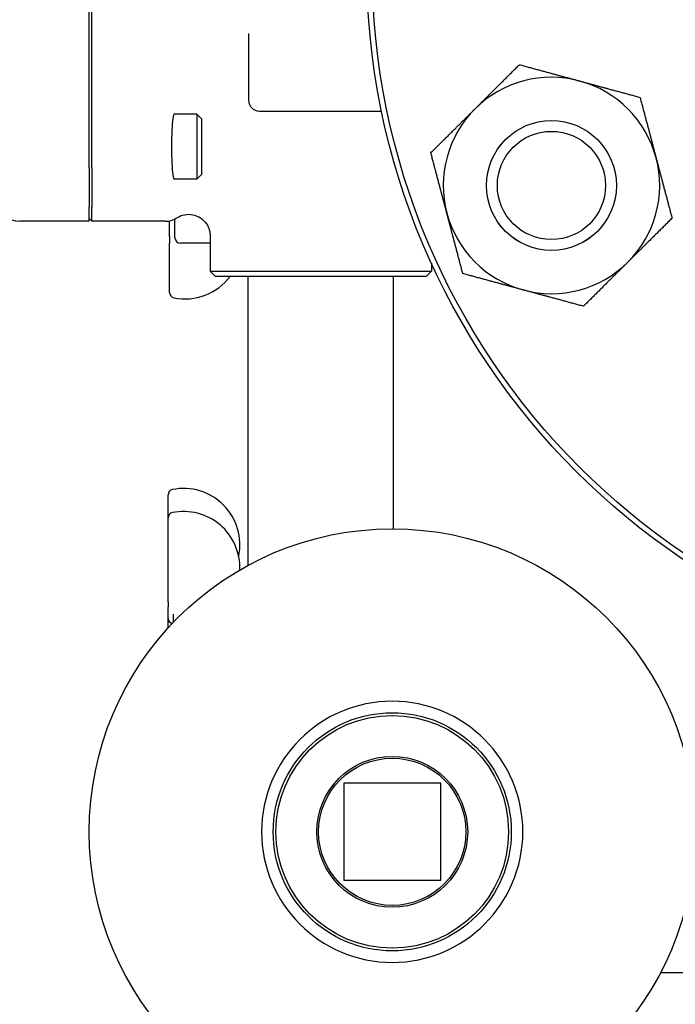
# Model space of a CAD drawing. Header units: inches. Extents: x 18 to 846, y -67 to 561.
# Tile 351 of 656: x 320.86 to 324.64, y 534.69 to 540.38. Entities that reach past the tile are written whole.
import ezdxf

# ---------------------------------------------------------------- set-up
doc = ezdxf.new("R2010")
doc.units = ezdxf.units.IN
doc.header["$LTSCALE"] = 24
doc.header["$MEASUREMENT"] = 0
doc.layers.add('Dimension (ANSI)', color=7, linetype='Continuous', lineweight=25)
doc.layers.add('Visible (ANSI)', color=7, linetype='Continuous', lineweight=30)
doc.styles.add('Note Text (ANSI)', font='tahoma.ttf')
doc.dimstyles.new('SB Fraction-16 (ANSI)', dxfattribs={"dimscale": 24, "dimtxt": 0.125, "dimasz": 0.098425, "dimexe": 0.125, "dimexo": 0.0625, "dimgap": 0.031496, "dimtad": 0, "dimtih": 1, "dimtoh": 1, "dimdec": 4, "dimrnd": 1e-08, "dimzin": 0, "dimdsep": 46, "dimlunit": 5, "dimtxsty": 'Note Text (ANSI)', "dimcen": 0.09, "dimdle": 0.393701, "dimclrd": 256, "dimclre": 256, "dimclrt": 256, "dimadec": 0, "dimazin": 3, "dimtfac": 0.96, "dimtofl": 0, "dimtmove": 0, "dimatfit": 3, "dimfxl": 1, "dimfrac": 2, "dimtolj": 1, "dimtzin": 12, "dimlwd": -1, "dimlwe": -1, "dimarcsym": 0})

# ---------------------------------------------------------------- blocks, each defined once
blk = doc.blocks.new('*D18')
at = {"layer": 'Defpoints', "color": 0, "transparency": 16777216}
for p in [(331.6784, 544.0067), (242.8595, 406.0067), (331.6784, 406.0067)]:
    blk.add_point(p, dxfattribs=at)
at = {"layer": 'Dimension (ANSI)', "transparency": 16777216}
for p, q in [((330.1784, 544.0067), (239.8595, 544.0067)), ((242.8595, 541.6445), (242.8595, 486.3311)), ((242.8595, 408.3689), (242.8595, 481.6823)), ((330.1784, 406.0067), (239.8595, 406.0067))]:
    blk.add_line(p, q, dxfattribs=at)
for points in [[(242.4658, 541.6445), (243.2532, 541.6445), (242.8595, 544.0067)], [(242.4658, 408.3689), (243.2532, 408.3689), (242.8595, 406.0067)]]:
    blk.add_solid(points, dxfattribs=at)
at = {"layer": 'Dimension (ANSI)', "transparency": 16777216, "insert": (239.783, 485.5752), "char_height": 3, "attachment_point": 1, "style": 'Note Text (ANSI)'}
blk.add_mtext('\\A1;138', dxfattribs=at)

msp = doc.modelspace()

# ---------------------------------------------------------------- linework, layer by layer
at = {"layer": 'Visible (ANSI)'}
for p, q in [((321.25939, 539.52128), (321.25939, 540.45599)), ((321.27501, 539.52128), (321.27501, 540.45599)), ((322.17939, 540.2976), (322.17939, 539.91099)), ((322.24189, 539.84849), (322.9478, 539.84849)), ((321.88057, 539.83099), (321.7508, 539.83099)), ((321.88057, 539.83099), (321.88057, 539.45599)), ((321.90939, 539.80217), (321.88057, 539.83099)), ((321.90939, 539.48481), (321.90939, 539.80217)), ((321.25939, 539.52128), (321.25939, 539.29402)), ((321.27501, 539.52128), (321.27501, 539.29402)), ((321.88057, 539.45599), (321.7508, 539.45599)), ((321.90939, 539.48481), (321.88057, 539.45599)), ((321.25939, 539.21224), (321.25939, 539.29402)), ((321.27501, 539.21224), (321.27501, 539.29402)), ((321.25939, 539.21224), (320.85778, 539.21224)), ((321.27501, 539.21224), (321.25939, 539.22793)), ((321.69736, 539.21224), (321.27501, 539.21224)), ((321.72314, 539.12404), (321.72314, 539.21492)), ((321.75439, 539.11724), (321.75439, 539.226)), ((321.72314, 539.12404), (321.72314, 539.08547)), ((321.95814, 539.12625), (321.95814, 538.92474)), ((321.72314, 538.80142), (321.72314, 539.08547)), ((321.95814, 539.08599), (321.78564, 539.08599)), ((323.23564, 538.97026), (323.23564, 538.92474)), ((321.95814, 538.92474), (323.23564, 538.92474)), ((321.98939, 538.89349), (321.95814, 538.92474)), ((323.20439, 538.89349), (321.98939, 538.89349)), ((322.17689, 537.22566), (322.17689, 538.89349)), ((323.01689, 537.43634), (323.01689, 538.89349)), ((323.20439, 538.89349), (323.23564, 538.92474)), ((321.71439, 537.49924), (321.71439, 537.63206)), ((321.71439, 537.01352), (321.71439, 537.49924)), ((321.71439, 537.01352), (321.71439, 536.98538)), ((321.71439, 536.92085), (321.71439, 536.98538)), ((321.74564, 536.89691), (321.74564, 536.94327)), ((321.71439, 536.86342), (321.71439, 536.92085)), ((322.72939, 535.96636), (322.72939, 535.40636)), ((323.28939, 535.96636), (322.72939, 535.96636)), ((323.28939, 535.40636), (323.28939, 535.96636)), ((322.72939, 535.40636), (323.28939, 535.40636)), ((330.04689, 534.87099), (324.55783, 534.87099))]:
    msp.add_line(p, q, dxfattribs=at)
for centre, radius in [((326.98689, 540.68599), 4.125), ((326.98689, 540.68599), 4.09375), ((323.92885, 539.41931), 0.37513), ((323.92885, 539.41931), 0.375), ((323.92885, 539.41931), 0.3125), ((323.00939, 535.68636), 1.75), ((323.00939, 535.68636), 0.6875), ((323.00939, 535.68636), 0.67188), ((323.00939, 535.68636), 0.43563), ((323.00939, 535.68636), 0.42529)]:
    msp.add_circle(centre, radius, dxfattribs=at)
for centre, radius, start, end in [((323.92885, 539.41931), 0.625, 74.83678, 134.83678), ((323.92885, 539.41931), 0.625, 14.83678, 74.83678), ((322.24189, 539.91099), 0.0625, 180, 270), ((323.92885, 539.41931), 0.625, 134.83678, 194.83678), ((323.92885, 539.41931), 0.625, 314.83678, 14.83678), ((323.92885, 539.41931), 0.625, 194.83678, 254.83678), ((321.78564, 539.11724), 0.03125, 180, 270), ((323.92885, 539.41931), 0.625, 254.83678, 314.83678), ((321.81314, 539.08924), 0.325, 258.46304, 322.96554), ((321.75439, 538.80142), 0.03125, 180, 258.46304), ((321.74564, 537.63206), 0.03125, 101.53696, 180), ((321.80439, 537.34424), 0.325, 348.2093, 101.53696), ((321.74564, 537.49924), 0.03125, 101.53696, 180), ((321.80439, 537.21142), 0.325, 357.78511, 101.53696), ((321.74564, 536.92085), 0.03125, 180, 240), ((321.71439, 536.86673), 0.03125, 43.05391, 60), ((323.00939, 535.68636), 0.7542, 0, 180), ((323.00939, 535.68636), 0.7542, 180, 0)]:
    msp.add_arc(centre, radius, start, end, dxfattribs=at)
for centre, major_axis, ratio, start_param, end_param in [((321.7508, 539.64349), (0, 0.1875), 0.0874887, 0, 3.1415927), ((320.8577, 539.33772), (0.01094, -0.125), 0.9961657, 4.712389, 6.1962518), ((321.69641, 539.33772), (0.08906, -0.08906), 0.9924325, 5.5015852, 6.0771383)]:
    msp.add_ellipse(centre, major_axis=major_axis, ratio=ratio, start_param=start_param, end_param=end_param, dxfattribs=at)
for points in [[(323.48817, 539.86251), (323.60692, 539.98059), (323.74405, 540.11694)], [(323.74405, 540.11694), (323.93069, 540.06635), (324.09233, 540.02255)], [(324.09233, 540.02255), (324.25397, 539.97874), (324.44061, 539.92816)], [(324.44061, 539.92816), (324.49013, 539.74124), (324.53301, 539.57935)], [(323.23228, 539.60808), (323.36941, 539.74443), (323.48817, 539.86251)], [(323.32468, 539.25927), (323.2818, 539.42115), (323.23228, 539.60808)], [(324.53301, 539.57935), (324.57589, 539.41747), (324.62541, 539.23054)], [(323.41708, 538.91045), (323.36757, 539.09738), (323.32468, 539.25927)], [(324.62541, 539.23054), (324.48828, 539.09419), (324.36953, 538.97611)], [(324.36953, 538.97611), (324.25077, 538.85803), (324.11365, 538.72168)], [(323.76537, 538.81607), (323.60373, 538.85987), (323.41708, 538.91045)], [(324.11365, 538.72168), (323.927, 538.77226), (323.76537, 538.81607)]]:
    msp.add_rational_spline(points, [1, 1.0379548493, 1], degree=2, dxfattribs=at)
msp.add_open_spline([(321.7655, 539.23246), (321.77918, 539.24137), (321.79447, 539.24753), (321.82639, 539.25355), (321.84269, 539.2534), (321.87428, 539.24683), (321.88924, 539.2405), (321.91605, 539.22239), (321.9276, 539.21075), (321.94358, 539.18685), (321.94896, 539.17548), (321.95624, 539.15154), (321.9581, 539.1391), (321.95814, 539.12648), (321.95814, 539.12636), (321.95814, 539.12625)], degree=3, knots=[0, 0, 0, 0, 0.1244099, 0.1244099, 0.24756458, 0.24756458, 0.37031292, 0.37031292, 0.49410196, 0.49410196, 0.58938662, 0.58938662, 0.68468031, 0.68468031, 0.685548, 0.685548, 0.685548, 0.685548], dxfattribs=at)

# ---------------------------------------------------------------- dimensions: what is measured, and where the dimension line sits
at = {"layer": 'Dimension (ANSI)'}
dim = msp.add_linear_dim(base=(242.85953, 406.00673), p1=(331.67843, 544.00673), p2=(331.67843, 406.00673), angle=90, dimstyle='SB Fraction-16 (ANSI)', override={"dimgap": 0.031496, "dimdec": 4, "dimtol": 0, "dimlim": 0, "dimtp": 0, "dimtm": 0, "dimtdec": 2, "dimatfit": 1}, dxfattribs=at)
dim.commit()
dim.dimension.update_dxf_attribs({"geometry": '*D18', "text_midpoint": (242.85953, 484.00673), "dimtype": 160})

doc.saveas('drawing.dxf')
